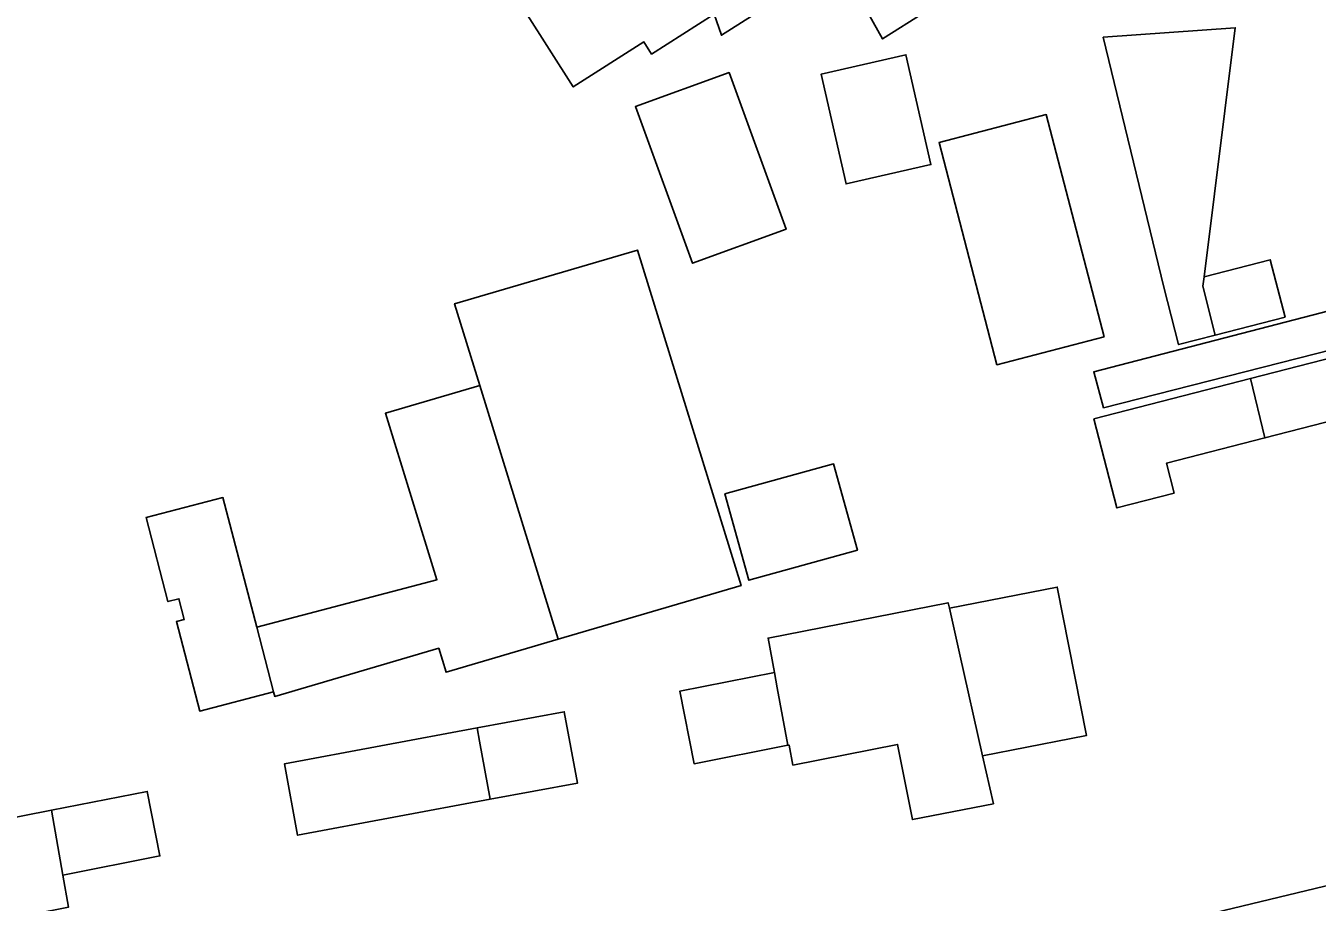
# Model space of a CAD drawing. Extents: x 163008 to 163854, y 382777 to 383982.
# Drawn here: x 163156.5 to 163212, y 383806.6 to 383844.3 of the extents above; entities that cross this region are included whole.
import ezdxf

# ---------------------------------------------------------------- set-up
doc = ezdxf.new("R2010")
doc.units = 0
for name, color, linetype in [('IMGEO_Pand', 7, 'Continuous'), ('IMGEO_Terreindeel_zand', 7, 'Continuous'), ('IMGEO_Voetpad_open', 7, 'Continuous')]:
    doc.layers.add(name, color=color, linetype=linetype)

msp = doc.modelspace()

# ---------------------------------------------------------------- linework, layer by layer
at = {"layer": 'IMGEO_Pand'}
for points in [[(163185.974, 383861.17), (163179.744, 383857.204), (163184.162, 383850.263), (163185.353, 383846.851), (163185.545, 383846.3), (163186.078, 383844.773), (163186.393, 383843.871), (163191.444, 383847.086), (163193.33, 383843.709), (163195.144, 383844.863), (163195.754, 383845.252), (163191.807, 383851.874), (163191.635, 383852.162), (163190.579, 383853.934)], [(163184.162, 383850.263), (163179.744, 383857.204), (163172.895, 383852.844), (163180.022, 383841.65), (163183.059, 383843.584), (163183.393, 383843.06), (163186.078, 383844.773), (163185.545, 383846.3), (163185.353, 383846.851)], [(163207.158, 383833.477), (163208.496, 383844.189), (163202.819, 383843.784), (163205.428, 383833.031), (163206.058, 383830.565), (163207.638, 383830.972), (163207.108, 383833.08)], [(163190.681, 383842.195), (163191.758, 383837.473), (163195.406, 383838.305), (163194.329, 383843.027)], [(163182.695, 383840.8), (163185.155, 383834.061), (163189.174, 383835.52), (163186.726, 383842.263)], [(163202.86, 383830.899), (163200.367, 383840.456), (163195.754, 383839.253), (163198.247, 383829.696)], [(163182.782, 383834.625), (163174.915, 383832.316), (163176.001, 383828.799), (163179.373, 383817.883), (163187.24, 383820.192)], [(163207.158, 383833.477), (163207.108, 383833.08), (163207.638, 383830.972), (163210.636, 383831.745), (163210.001, 383834.21)], [(163212.785, 383830.039), (163209.157, 383829.104), (163209.77, 383826.545), (163213.402, 383827.481)], [(163176.001, 383828.799), (163171.945, 383827.608), (163174.158, 383820.442), (163173.885, 383820.37), (163166.406, 383818.401), (163167.129, 383815.623), (163167.181, 383815.425), (163174.235, 383817.495), (163174.552, 383816.468), (163179.373, 383817.883)], [(163209.157, 383829.104), (163202.416, 383827.367), (163203.403, 383823.536), (163205.866, 383824.171), (163205.536, 383825.454), (163209.77, 383826.545)], [(163186.545, 383824.135), (163187.569, 383820.426), (163192.246, 383821.717), (163191.222, 383825.426)], [(163164.954, 383823.98), (163161.646, 383823.119), (163162.587, 383819.504), (163163.061, 383819.628), (163163.294, 383818.736), (163162.952, 383818.647), (163163.955, 383814.797), (163167.129, 383815.623), (163166.406, 383818.401)], [(163200.843, 383820.131), (163196.202, 383819.22), (163196.635, 383817.291), (163197.629, 383812.865), (163201.433, 383813.612), (163202.097, 383813.743)], [(163196.635, 383817.291), (163196.202, 383819.22), (163196.148, 383819.458), (163188.4, 383817.937), (163188.674, 383816.452), (163188.794, 383815.799), (163189.25, 383813.322), (163189.305, 383813.333), (163189.473, 383812.475), (163193.974, 383813.359), (163194.609, 383810.127), (163198.091, 383810.811), (163197.629, 383812.865)], [(163188.794, 383815.799), (163188.674, 383816.452), (163184.608, 383815.654), (163185.221, 383812.531), (163189.25, 383813.322)], [(163176.453, 383811), (163180.208, 383811.7), (163179.636, 383814.767), (163175.889, 383814.068), (163175.994, 383813.496)], [(163176.453, 383811), (163175.994, 383813.496), (163175.889, 383814.068), (163167.596, 383812.522), (163168.168, 383809.455)], [(163161.701, 383811.34), (163157.584, 383810.533), (163158.068, 383807.743), (163162.246, 383808.562)], [(163157.584, 383810.533), (163152.853, 383809.605), (163153.67, 383805.444), (163158.309, 383806.355), (163158.068, 383807.743)], [(163216.828, 383797.277), (163215.144, 383804.264), (163214.307, 383807.737), (163208.007, 383806.218), (163208.844, 383802.746), (163210.528, 383795.759)]]:
    msp.add_lwpolyline(points, close=True, dxfattribs=at)
at = {"layer": 'IMGEO_Terreindeel_zand'}
for points in [[(163195.754, 383845.252), (163195.144, 383844.863), (163193.33, 383843.709), (163191.444, 383847.086), (163186.393, 383843.871), (163186.078, 383844.773), (163183.393, 383843.06), (163183.059, 383843.584), (163180.022, 383841.65), (163172.895, 383852.844), (163179.744, 383857.204), (163185.974, 383861.17), (163191.753, 383864.849), (163194.544, 383860.702), (163196.544, 383857.731), (163192.855, 383855.383), (163194.184, 383853.153), (163197.312, 383846.244)], [(163210.001, 383834.21), (163210.636, 383831.745), (163207.638, 383830.972), (163206.058, 383830.565), (163205.428, 383833.031), (163202.819, 383843.784), (163208.496, 383844.189), (163207.158, 383833.477)], [(163195.406, 383838.305), (163191.758, 383837.473), (163190.681, 383842.195), (163194.329, 383843.027)], [(163189.174, 383835.52), (163185.155, 383834.061), (163182.695, 383840.8), (163186.726, 383842.263)], [(163202.86, 383830.899), (163198.247, 383829.696), (163195.754, 383839.253), (163200.367, 383840.456)], [(163187.24, 383820.192), (163179.373, 383817.883), (163174.552, 383816.468), (163174.235, 383817.495), (163167.181, 383815.425), (163167.129, 383815.623), (163163.955, 383814.797), (163162.952, 383818.647), (163163.294, 383818.736), (163163.061, 383819.628), (163162.587, 383819.504), (163161.646, 383823.119), (163164.954, 383823.98), (163166.406, 383818.401), (163173.885, 383820.37), (163174.158, 383820.442), (163171.945, 383827.608), (163176.001, 383828.799), (163174.915, 383832.316), (163182.782, 383834.625)], [(163209.157, 383829.104), (163212.785, 383830.039), (163213.402, 383827.481), (163209.77, 383826.545), (163205.536, 383825.454), (163205.866, 383824.171), (163203.403, 383823.536), (163202.416, 383827.367)], [(163192.246, 383821.717), (163187.569, 383820.426), (163186.545, 383824.135), (163191.222, 383825.426)], [(163196.148, 383819.458), (163196.202, 383819.22), (163200.843, 383820.131), (163202.097, 383813.743), (163201.433, 383813.612), (163197.629, 383812.865), (163198.091, 383810.811), (163194.609, 383810.127), (163193.974, 383813.359), (163189.473, 383812.475), (163189.305, 383813.333), (163189.25, 383813.322), (163185.221, 383812.531), (163184.608, 383815.654), (163188.674, 383816.452), (163188.4, 383817.937)], [(163180.208, 383811.7), (163176.453, 383811), (163168.168, 383809.455), (163167.596, 383812.522), (163175.889, 383814.068), (163179.636, 383814.767)], [(163157.584, 383810.533), (163161.701, 383811.34), (163162.246, 383808.562), (163158.068, 383807.743), (163158.309, 383806.355), (163153.67, 383805.444), (163152.853, 383809.605)]]:
    msp.add_lwpolyline(points, close=True, dxfattribs=at)
for points in [[(163230.18, 383834.809), (163202.836, 383827.843), (163202.41, 383829.385), (163226.766, 383835.709)], [(163216.828, 383797.277), (163210.528, 383795.759), (163204.055, 383794.199), (163202.884, 383799.06), (163202.371, 383801.187), (163201.534, 383804.658), (163208.007, 383806.218), (163214.307, 383807.737)]]:
    msp.add_lwpolyline(points, dxfattribs=at)
at = {"layer": 'IMGEO_Voetpad_open'}
msp.add_lwpolyline([(163226.766, 383835.709), (163202.41, 383829.385), (163202.836, 383827.843), (163230.18, 383834.809)], dxfattribs=at)

doc.saveas('drawing.dxf')
